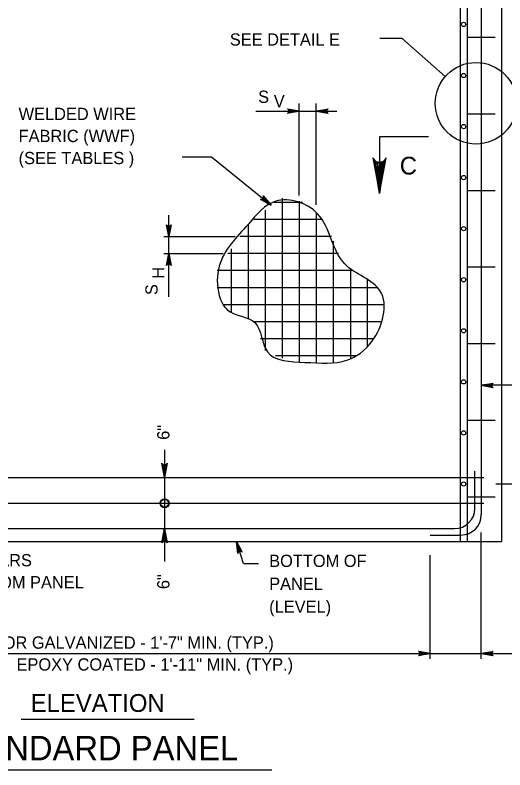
# Model space of a CAD drawing. Extents: x 3385 to 6532, y -616 to 1166.
# Drawn here: x 4819.3 to 4942.2, y 272.4 to 461.6 of the extents above; entities that cross this region are included whole.
import ezdxf

# ---------------------------------------------------------------- set-up
doc = ezdxf.new("R2010")
doc.units = 0
doc.layers.add('1', color=7, linetype='Continuous')

msp = doc.modelspace()

# ---------------------------------------------------------------- linework, layer by layer
at = {"layer": '1'}
for p, q in [((4930.92, 484.9), (4930.92, 329.7)), ((4932.67, 484.9), (4932.67, 329.7)), ((4941.32, 484.9), (4941.32, 329.7)), ((4936.25, 478.18), (4936.25, 336.42)), ((4932.8, 456.1), (4939.72, 456.1)), ((4916.37, 455.76), (4910.77, 455.76)), ((4927.22, 446.27), (4916.37, 455.76)), ((4890.6, 416.38), (4890.6, 439.45)), ((4894.87, 414.07), (4894.87, 439.45)), ((4879.67, 437.57), (4900.02, 437.57)), ((4932.8, 436.9), (4939.72, 436.9)), ((4922.99, 431.16), (4910.72, 431.16)), ((4910.72, 431.16), (4910.72, 416.9)), ((4861.23, 426.12), (4868.54, 426.12)), ((4868.54, 426.12), (4883.53, 414.01)), ((4932.8, 417.7), (4939.72, 417.7)), ((4891.38, 414.65), (4884.28, 414.65)), ((4886.33, 415.79), (4886.33, 375.64)), ((4890.6, 415.04), (4890.6, 374.75)), ((4882.07, 412.77), (4882.07, 377.6)), ((4857.88, 390.98), (4857.88, 411.46)), ((4894.87, 412.14), (4894.87, 374.37)), ((4877.8, 409.12), (4877.8, 385.48)), ((4896.45, 410.38), (4879.24, 410.38)), ((4856.65, 406.11), (4874.52, 406.11)), ((4898.68, 406.11), (4875.7, 406.11)), ((4899.13, 404.98), (4899.13, 374.45)), ((4856.65, 401.85), (4871.53, 401.85)), ((4900.42, 401.85), (4872.71, 401.85)), ((4873.53, 403.02), (4873.53, 386.97)), ((4903.89, 397.58), (4869.97, 397.58)), ((4903.4, 397.94), (4903.4, 375.43)), ((4932.8, 398.5), (4939.72, 398.5)), ((4907.66, 395.28), (4907.66, 378.54)), ((4910.22, 393.31), (4870.02, 393.31)), ((4911.89, 389.05), (4871.61, 389.05)), ((4911.38, 384.78), (4879.18, 384.78)), ((4909.33, 380.51), (4880.83, 380.51)), ((4932.8, 379.3), (4939.72, 379.3)), ((4904.97, 376.25), (4884.6, 376.25)), ((4947.66, 368.84), (4936.25, 368.84)), ((4932.8, 360.1), (4939.72, 360.1)), ((4856.78, 352.68), (4856.78, 324.65)), ((4934.65, 338.02), (4934.65, 347.3)), ((4751.08, 345.7), (4936.9, 345.7)), ((4939.92, 344.1), (4991.04, 344.1)), ((4932.8, 340.9), (4939.72, 340.9)), ((4751.08, 339.3), (4936.9, 339.3)), ((4756.51, 332.9), (4929.53, 332.9)), ((4923.45, 331.3), (4931.13, 331.3)), ((4936.25, 300.25), (4936.25, 331.96)), ((4748.02, 329.7), (4941.32, 329.7)), ((4876.57, 324.18), (4874.86, 329.7)), ((4923.45, 300.25), (4923.45, 326.27)), ((4876.57, 324.18), (4880.37, 324.18)), ((4789.62, 301.58), (4944.95, 301.58)), ((4820.88, 285.1), (4864.21, 285.1)), ((4800.63, 272.42), (4883.71, 272.42))]:
    msp.add_line(p, q, dxfattribs=at)
for points in [[(4890.6, 437.57), (4887.62, 437.01), (4887.73, 437.09), (4887.85, 437.17), (4887.9, 437.27), (4887.96, 437.37), (4887.98, 437.47), (4888, 437.57), (4887.98, 437.67), (4887.96, 437.77), (4887.9, 437.87), (4887.85, 437.97), (4887.73, 438.05), (4887.62, 438.12), (4890.6, 437.57), (4887.73, 438.05), (4887.85, 437.97), (4890.6, 437.57), (4887.9, 437.87), (4887.96, 437.77), (4890.6, 437.57), (4887.98, 437.67), (4888, 437.57), (4890.6, 437.57), (4887.98, 437.47), (4887.96, 437.37), (4890.6, 437.57), (4887.9, 437.27), (4887.85, 437.17), (4890.6, 437.57), (4887.73, 437.09)], [(4894.87, 437.57), (4897.85, 438.12), (4897.73, 438.05), (4897.62, 437.97), (4897.56, 437.87), (4897.5, 437.77), (4897.48, 437.67), (4897.47, 437.57), (4897.48, 437.47), (4897.5, 437.37), (4897.56, 437.27), (4897.62, 437.17), (4897.73, 437.09), (4897.85, 437.01), (4894.87, 437.57), (4897.73, 437.09), (4897.62, 437.17), (4894.87, 437.57), (4897.56, 437.27), (4897.5, 437.37), (4894.87, 437.57), (4897.48, 437.47), (4897.47, 437.57), (4894.87, 437.57), (4897.48, 437.67), (4897.5, 437.77), (4894.87, 437.57), (4897.56, 437.87), (4897.62, 437.97), (4894.87, 437.57), (4897.73, 438.05)], [(4910.72, 416.9), (4912.4, 425.84), (4912.16, 425.5), (4911.92, 425.16), (4911.62, 424.98), (4911.32, 424.8), (4911.02, 424.75), (4910.72, 424.7), (4910.42, 424.75), (4910.12, 424.8), (4909.82, 424.98), (4909.52, 425.16), (4909.28, 425.5), (4909.04, 425.84), (4910.72, 416.9), (4909.28, 425.5), (4909.52, 425.16), (4910.72, 416.9), (4909.82, 424.98), (4910.12, 424.8), (4910.72, 416.9), (4910.42, 424.75), (4910.72, 424.7), (4910.72, 416.9), (4911.02, 424.75), (4911.32, 424.8), (4910.72, 416.9), (4911.62, 424.98), (4911.92, 425.16), (4910.72, 416.9), (4912.16, 425.5)], [(4883.53, 414.01), (4880.85, 415.45), (4880.99, 415.44), (4881.13, 415.43), (4881.24, 415.47), (4881.35, 415.51), (4881.43, 415.58), (4881.5, 415.65), (4881.55, 415.73), (4881.6, 415.82), (4881.62, 415.94), (4881.64, 416.05), (4881.6, 416.19), (4881.56, 416.32), (4883.53, 414.01), (4881.6, 416.19), (4881.64, 416.05), (4883.53, 414.01), (4881.62, 415.94), (4881.6, 415.82), (4883.53, 414.01), (4881.55, 415.73), (4881.5, 415.65), (4883.53, 414.01), (4881.43, 415.58), (4881.35, 415.51), (4883.53, 414.01), (4881.24, 415.47), (4881.13, 415.43), (4883.53, 414.01), (4880.99, 415.44)], [(4857.88, 406.11), (4857.33, 409.1), (4857.41, 408.98), (4857.48, 408.87), (4857.58, 408.81), (4857.68, 408.75), (4857.78, 408.73), (4857.88, 408.71), (4857.98, 408.73), (4858.08, 408.75), (4858.18, 408.81), (4858.28, 408.87), (4858.36, 408.98), (4858.44, 409.1), (4857.88, 406.11), (4858.36, 408.98), (4858.28, 408.87), (4857.88, 406.11), (4858.18, 408.81), (4858.08, 408.75), (4857.88, 406.11), (4857.98, 408.73), (4857.88, 408.71), (4857.88, 406.11), (4857.78, 408.73), (4857.68, 408.75), (4857.88, 406.11), (4857.58, 408.81), (4857.48, 408.87), (4857.88, 406.11), (4857.41, 408.98)], [(4857.88, 401.85), (4858.44, 398.87), (4858.36, 398.98), (4858.28, 399.09), (4858.18, 399.15), (4858.08, 399.21), (4857.98, 399.23), (4857.88, 399.25), (4857.78, 399.23), (4857.68, 399.21), (4857.58, 399.15), (4857.48, 399.09), (4857.41, 398.98), (4857.33, 398.87), (4857.88, 401.85), (4857.41, 398.98), (4857.48, 399.09), (4857.88, 401.85), (4857.58, 399.15), (4857.68, 399.21), (4857.88, 401.85), (4857.78, 399.23), (4857.88, 399.25), (4857.88, 401.85), (4857.98, 399.23), (4858.08, 399.21), (4857.88, 401.85), (4858.18, 399.15), (4858.28, 399.09), (4857.88, 401.85), (4858.36, 398.98)], [(4936.25, 368.84), (4939.25, 369.33), (4939.13, 369.25), (4939.01, 369.17), (4938.95, 369.08), (4938.89, 368.98), (4938.87, 368.88), (4938.85, 368.78), (4938.87, 368.68), (4938.88, 368.58), (4938.94, 368.48), (4938.99, 368.37), (4939.11, 368.29), (4939.22, 368.21), (4936.25, 368.84), (4939.11, 368.29), (4938.99, 368.37), (4936.25, 368.84), (4938.94, 368.48), (4938.88, 368.58), (4936.25, 368.84), (4938.87, 368.68), (4938.85, 368.78), (4936.25, 368.84), (4938.87, 368.88), (4938.89, 368.98), (4936.25, 368.84), (4938.95, 369.08), (4939.01, 369.17), (4936.25, 368.84), (4939.13, 369.25)], [(4856.78, 345.7), (4856.11, 349.28), (4856.21, 349.15), (4856.3, 349.01), (4856.42, 348.94), (4856.54, 348.87), (4856.66, 348.84), (4856.78, 348.82), (4856.9, 348.84), (4857.02, 348.87), (4857.14, 348.94), (4857.26, 349.01), (4857.36, 349.15), (4857.45, 349.28), (4856.78, 345.7), (4857.36, 349.15), (4857.26, 349.01), (4856.78, 345.7), (4857.14, 348.94), (4857.02, 348.87), (4856.78, 345.7), (4856.9, 348.84), (4856.78, 348.82), (4856.78, 345.7), (4856.66, 348.84), (4856.54, 348.87), (4856.78, 345.7), (4856.42, 348.94), (4856.3, 349.01), (4856.78, 345.7), (4856.21, 349.15)], [(4856.78, 332.9), (4857.45, 329.33), (4857.36, 329.46), (4857.26, 329.6), (4857.14, 329.67), (4857.02, 329.74), (4856.9, 329.76), (4856.78, 329.78), (4856.66, 329.76), (4856.54, 329.74), (4856.42, 329.67), (4856.3, 329.6), (4856.21, 329.46), (4856.11, 329.33), (4856.78, 332.9), (4856.21, 329.46), (4856.3, 329.6), (4856.78, 332.9), (4856.42, 329.67), (4856.54, 329.74), (4856.78, 332.9), (4856.66, 329.76), (4856.78, 329.78), (4856.78, 332.9), (4856.9, 329.76), (4857.02, 329.74), (4856.78, 332.9), (4857.14, 329.67), (4857.26, 329.6), (4856.78, 332.9), (4857.36, 329.46)], [(4874.86, 329.7), (4876.27, 327.02), (4876.16, 327.11), (4876.05, 327.19), (4875.94, 327.22), (4875.83, 327.25), (4875.73, 327.23), (4875.63, 327.22), (4875.54, 327.17), (4875.45, 327.13), (4875.37, 327.04), (4875.29, 326.96), (4875.25, 326.82), (4875.21, 326.69), (4874.86, 329.7), (4875.25, 326.82), (4875.29, 326.96), (4874.86, 329.7), (4875.37, 327.04), (4875.45, 327.13), (4874.86, 329.7), (4875.54, 327.17), (4875.63, 327.22), (4874.86, 329.7), (4875.73, 327.23), (4875.83, 327.25), (4874.86, 329.7), (4875.94, 327.22), (4876.05, 327.19), (4874.86, 329.7), (4876.16, 327.11)], [(4923.45, 301.58), (4920.47, 301.02), (4920.58, 301.1), (4920.7, 301.18), (4920.76, 301.28), (4920.82, 301.38), (4920.83, 301.48), (4920.85, 301.58), (4920.83, 301.68), (4920.82, 301.78), (4920.76, 301.88), (4920.7, 301.98), (4920.58, 302.06), (4920.47, 302.14), (4923.45, 301.58), (4920.58, 302.06), (4920.7, 301.98), (4923.45, 301.58), (4920.76, 301.88), (4920.82, 301.78), (4923.45, 301.58), (4920.83, 301.68), (4920.85, 301.58), (4923.45, 301.58), (4920.83, 301.48), (4920.82, 301.38), (4923.45, 301.58), (4920.76, 301.28), (4920.7, 301.18), (4923.45, 301.58), (4920.58, 301.1)], [(4936.25, 301.58), (4939.23, 302.14), (4939.12, 302.06), (4939, 301.98), (4938.94, 301.88), (4938.89, 301.78), (4938.87, 301.68), (4938.85, 301.58), (4938.87, 301.48), (4938.89, 301.38), (4938.94, 301.28), (4939, 301.18), (4939.12, 301.1), (4939.23, 301.02), (4936.25, 301.58), (4939.12, 301.1), (4939, 301.18), (4936.25, 301.58), (4938.94, 301.28), (4938.89, 301.38), (4936.25, 301.58), (4938.87, 301.48), (4938.85, 301.58), (4936.25, 301.58), (4938.87, 301.68), (4938.89, 301.78), (4936.25, 301.58), (4938.94, 301.88), (4939, 301.98), (4936.25, 301.58), (4939.12, 302.06)]]:
    msp.add_lwpolyline(points, dxfattribs=at)
for centre, radius in [((4931.79, 459.3), 0.534), ((4934.93, 439.53), 10.24), ((4931.79, 446.5), 0.534), ((4931.79, 433.7), 0.534), ((4931.79, 420.9), 0.534), ((4931.79, 408.1), 0.534), ((4931.79, 395.3), 0.534), ((4931.79, 382.5), 0.534), ((4931.79, 369.7), 0.534), ((4931.79, 356.9), 0.534), ((4931.79, 344.1), 0.534), ((4856.81, 339.27), 1.13), ((4856.81, 339.27), 0.975)]:
    msp.add_circle(centre, radius, dxfattribs=at)
for centre in [(4929.53, 338.02), (4931.13, 336.42)]:
    msp.add_arc(centre, 5.12, 270, 360, dxfattribs=at)
msp.add_spline([(4877.87, 409.23), (4870.53, 398.73), (4870.53, 391.38), (4872.63, 387.71), (4879.45, 384.56), (4882.59, 377.22), (4892.03, 374.59), (4902.52, 375.12), (4908.81, 379.84), (4910.91, 392.43), (4901.99, 399.26), (4895.18, 411.85), (4884.69, 415), (4877.87, 409.22)], degree=3, dxfattribs=at)

# ---------------------------------------------------------------- texts
for s, height, p in [('SEE DETAIL E', 3.072, (4873.18, 454)), ('S', 3.07, (4880.28, 439.64)), ('V', 3.07, (4884.2, 438.54)), ('WELDED WIRE', 3.0721, (4820.21, 435.34)), ('FABRIC (WWF)', 3.0721, (4820.21, 429.81)), ('(SEE TABLES )', 3.0721, (4820.21, 424.28)), ('C', 4.45, (4915.81, 421.68)), ('2-#4 BARS ', 3.072, (4803, 323.45)), ('BOTTOM OF', 3.072, (4883.05, 323.29)), ('(BOTTOM PANEL ', 3.0721, (4803, 317.92)), ('PANEL', 3.072, (4883.05, 317.55)), ('(LEVEL)', 3.072, (4883.05, 311.81)), ('UNCOATED OR GALVANIZED - 1\'-7" MIN. (TYP.)', 3.072, (4792.04, 302.8)), ('EPOXY COATED - 1\'-11" MIN. (TYP.)', 3.072, (4819.69, 297.32)), ('ELEVATION', 4.477, (4823.24, 286.95)), ('STANDARD PANEL', 6.144, (4800.87, 274.81))]:
    msp.add_text(s, height=height, dxfattribs=at).set_placement(p)
for s, height, p in [('H', 3.07, (4856.78, 395.54)), ('S', 3.07, (4855.07, 391.45)), ('6"', 3.072, (4858.03, 355.17)), ('6"', 3.072, (4858.03, 317.74))]:
    msp.add_text(s, height=height, rotation=90, dxfattribs=at).set_placement(p)

doc.saveas('drawing.dxf')
